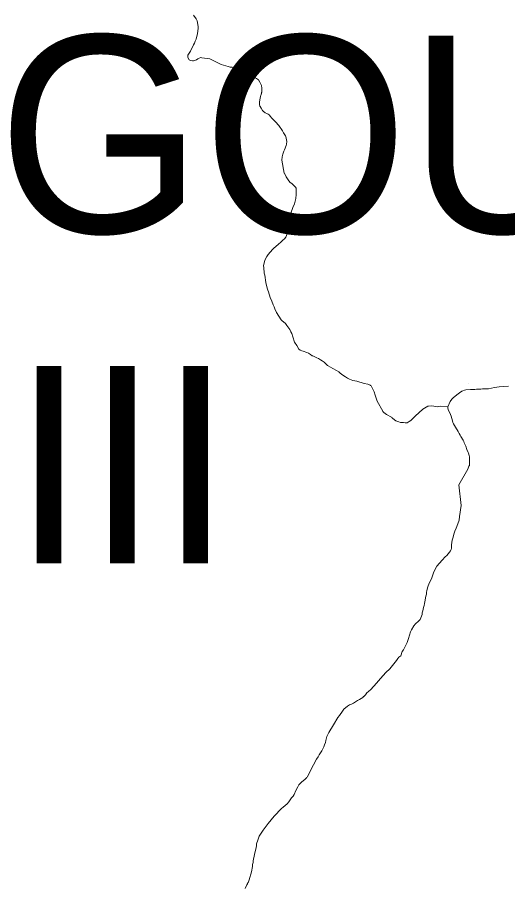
# Model space of a CAD drawing. Extents: x -1643653 to 4543381, y 1624270 to 13878484.
# Drawn here: x 593542 to 594783, y 8913437 to 8915641 of the extents above; entities that cross this region are included whole.
import ezdxf

# ---------------------------------------------------------------- set-up
doc = ezdxf.new("R2010")
doc.units = 0
doc.header["$LTSCALE"] = 200
doc.layers.add('1', color=7, linetype='Continuous', lineweight=13)
doc.layers.add('6', color=7, linetype='Continuous', lineweight=13)

msp = doc.modelspace()

# ---------------------------------------------------------------- linework, layer by layer
at = {"layer": '1', "lineweight": 25}
msp.add_spline([(814781, 9009175.5), (814787.2, 9009173.4), (814796.9, 9009173.4), (814799.4, 9009172.4), (814805.1, 9009174.5), (814805.6, 9009176.5), (814811.7, 9009179.5), (814811.7, 9009179.5), (814801.5, 9009181), (814790.7, 9009181.5), (814784.1, 9009183.1), (814777.4, 9009185.1), (814778.4, 9009175.5)], degree=3, dxfattribs=at)
at = {"layer": '6'}
for p, q in [((594685.2, 8914713), (594685.3, 8914713.3)), ((594632.1, 8914654.8), (594613, 8914657))]:
    msp.add_line(p, q, dxfattribs=at)
for points in [[(594159.8, 8915468.6), (594156.1, 8915477.3), (594152.2, 8915482.9), (594147.2, 8915486.4), (594136.4, 8915491.4), (594125.2, 8915494), (594122.7, 8915496.1), (594119.9, 8915499.7), (594118.5, 8915502), (594114.1, 8915506.1), (594108.6, 8915509.4), (594103, 8915511.8), (594097.1, 8915513.5), (594091.7, 8915514.2), (594086.2, 8915515.2), (594080.6, 8915515.7), (594075.4, 8915516.7), (594063.6, 8915520.1), (594058, 8915522.1), (594036.1, 8915532.8), (594029.4, 8915536.6), (594009.1, 8915539.2), (594006.2, 8915540.1), (594002.7, 8915538.6), (593999.3, 8915536.7), (593995.9, 8915533.9), (593988.1, 8915531.3), (593985.5, 8915531.3), (593980.2, 8915532.6), (593977.2, 8915534.2), (593973.8, 8915539.8), (593974, 8915545.8), (593980, 8915556.1), (593987.7, 8915571.8), (593990.4, 8915576.1), (593991.8, 8915580.9), (593994.5, 8915586), (593995.8, 8915590.4), (593995.8, 8915590.4), (593998.2, 8915599.8), (593999.7, 8915614.1), (593999.7, 8915618.8), (593996.9, 8915632.8), (593994.8, 8915637.7), (593988, 8915647.4)], [(594221.8, 8915084.5), (594221.8, 8915084.5), (594223.9, 8915088.9), (594225.1, 8915094.1), (594226.4, 8915103.4), (594227.3, 8915113), (594229.8, 8915127.1), (594234.8, 8915145.9), (594239.5, 8915159.6), (594243.5, 8915169.4), (594247.1, 8915183.1), (594247.8, 8915192.6), (594248, 8915208.9), (594246.5, 8915211.3), (594242.3, 8915215.9), (594238.2, 8915219.9), (594232.3, 8915224.2), (594227.5, 8915229.6), (594222.3, 8915237.6), (594218.5, 8915246.5), (594217.4, 8915247.2), (594211.6, 8915280), (594212.3, 8915288), (594213.8, 8915295), (594216.7, 8915302.3), (594218.8, 8915305.9), (594223, 8915317.1), (594223.8, 8915320.6), (594224.2, 8915327.1), (594222.1, 8915339.6), (594221.7, 8915340.1), (594221.2, 8915341.8), (594216.2, 8915349.2), (594213.3, 8915354.1), (594203.8, 8915367.8), (594195.8, 8915376.7), (594185.8, 8915386.9), (594183.1, 8915390.4), (594179.2, 8915394.5), (594176.7, 8915396.4), (594173.6, 8915398.2), (594169.8, 8915399.6), (594164.3, 8915403.7), (594162.5, 8915405.9), (594159.1, 8915411.2), (594157, 8915415.4), (594156, 8915416.6), (594154.8, 8915420.7), (594155.1, 8915427.3), (594157.1, 8915436.8), (594157.6, 8915440.9), (594158.5, 8915444.3), (594159.3, 8915445.8), (594159.4, 8915447.3), (594159.8, 8915448.2), (594160, 8915451), (594160.8, 8915452), (594161.2, 8915453.4), (594161, 8915462), (594159.8, 8915468.6)], [(594613, 8914657), (594606, 8914654.9), (594591.4, 8914657.4), (594582.9, 8914656.9), (594581.7, 8914656.6), (594568.8, 8914649.4), (594549.4, 8914631), (594545.8, 8914628.2), (594542.7, 8914624.3), (594538.2, 8914620), (594534.5, 8914617.7), (594528.9, 8914614.7), (594527.2, 8914614.3), (594523.7, 8914614.1), (594519.5, 8914615.2), (594511.9, 8914615.4), (594507.8, 8914616.6), (594500.4, 8914619.7), (594492.4, 8914625.8), (594491.5, 8914627), (594490.3, 8914627.5), (594489.7, 8914628.7), (594477.1, 8914635.6), (594470.2, 8914640.4), (594467.3, 8914643.3), (594467.6, 8914644.4), (594452.9, 8914669.7), (594451.7, 8914674.7), (594448.2, 8914684.3), (594445.5, 8914693.4), (594443.2, 8914698.1), (594440.4, 8914702.8), (594438.1, 8914708.2), (594436.6, 8914708.9), (594435.7, 8914709.8), (594429.7, 8914712.2), (594420.1, 8914714.2), (594401.4, 8914720.3), (594391.8, 8914722.1), (594382.7, 8914725.4), (594378.4, 8914727.6), (594373.1, 8914730.7), (594363.8, 8914736.7), (594358.5, 8914740.8), (594356, 8914744), (594350.4, 8914746.9), (594341, 8914752.5), (594328.9, 8914758.7), (594327.7, 8914760), (594325.3, 8914761.5), (594318.5, 8914768.5), (594314.1, 8914771.4), (594309.3, 8914773.9), (594304.6, 8914777.1), (594300.2, 8914779.5), (594290.6, 8914783.9), (594288.8, 8914784.3), (594284.3, 8914787.5), (594278.9, 8914790.8), (594275, 8914792.8), (594265.7, 8914795.9), (594262.5, 8914796.6), (594258.1, 8914798.8), (594255.1, 8914801.4), (594249.3, 8914810.3), (594244.1, 8914819.1), (594239.4, 8914831.9), (594236.8, 8914840.5), (594234.8, 8914845.2), (594231.9, 8914851), (594224.6, 8914861.2), (594220.8, 8914866), (594216.1, 8914870.5), (594212.6, 8914873.2), (594210.1, 8914875.7), (594198.1, 8914894.3), (594193.9, 8914903.6), (594192.1, 8914908.4), (594189.8, 8914913.2), (594186.6, 8914922.4), (594182.5, 8914931.8), (594177.8, 8914946.1), (594176.4, 8914950.8), (594174.5, 8914955.9), (594171.1, 8914969.7), (594168.3, 8914988.4), (594167.2, 8914993.4), (594165.7, 8915008), (594165.6, 8915012.1), (594166.2, 8915016.7), (594167.4, 8915021.9), (594169, 8915026.2), (594173.5, 8915035.7), (594177.3, 8915041.2), (594188.2, 8915053.6), (594191.5, 8915056.7), (594202.8, 8915065.9), (594210.1, 8915072.8), (594214.5, 8915077.3), (594218.6, 8915080.4), (594221.8, 8915084.5)], [(594785.3, 8914707.7), (594762.1, 8914705.8), (594750.6, 8914704.1), (594742.8, 8914702), (594735.1, 8914700.9), (594727.3, 8914700.8), (594719.7, 8914700.2), (594715.7, 8914699.6), (594711.8, 8914699.8), (594704.3, 8914699.6), (594700.3, 8914699.2), (594692.7, 8914699.3), (594689.4, 8914699.2), (594677.5, 8914697.7), (594674, 8914696.9), (594669.8, 8914695.6), (594667.9, 8914694.3), (594666.6, 8914694.2), (594665.3, 8914692.8), (594654.6, 8914685.3), (594645.2, 8914677.7), (594642.1, 8914674.1), (594638.2, 8914668.7), (594632.1, 8914654.8), (594632.3, 8914651.2), (594633.6, 8914646.1), (594637.5, 8914639.8), (594640.9, 8914631.3), (594643.7, 8914619.1), (594645, 8914615.4), (594646.6, 8914611.7), (594651.3, 8914603.5), (594658.3, 8914592.3), (594661.1, 8914587.3), (594663, 8914583.3), (594664.8, 8914579.9), (594670.8, 8914570.6), (594672.6, 8914566.9), (594673.2, 8914563.8), (594677.9, 8914555), (594680.5, 8914547.3), (594683.8, 8914539.7), (594684.3, 8914537.2), (594686.3, 8914531.8), (594686.7, 8914528.2), (594686.7, 8914524.1), (594687.3, 8914516.4), (594686.6, 8914506.7), (594685.5, 8914504.5), (594682.5, 8914496.8), (594660.3, 8914457.3), (594665.8, 8914405.3), (594661.6, 8914377.5), (594660.9, 8914367.5), (594659.8, 8914365.5), (594653.4, 8914347.9), (594649.4, 8914339.8), (594646.9, 8914332.3), (594645.6, 8914324.7), (594643.3, 8914316.9), (594641.1, 8914305.1), (594641.1, 8914297.3), (594640.3, 8914293.3), (594638.5, 8914289.8), (594636.4, 8914286.8), (594629.9, 8914278.7), (594625.6, 8914274.9), (594625.6, 8914274.9), (594617.3, 8914266.4), (594604.5, 8914251.3), (594597, 8914236.8), (594595.1, 8914231.9), (594591.9, 8914221.7), (594590.2, 8914217.7), (594585.2, 8914208.4)], [(594785.3, 8914707.7), (594762.1, 8914705.8), (594750.6, 8914704.1), (594742.8, 8914702), (594735.1, 8914700.9), (594727.3, 8914700.8), (594719.7, 8914700.2), (594715.7, 8914699.6), (594711.8, 8914699.8), (594704.3, 8914699.6), (594700.3, 8914699.2), (594692.7, 8914699.3), (594689.4, 8914699.2), (594677.5, 8914697.7), (594674, 8914696.9), (594669.8, 8914695.6), (594667.9, 8914694.3), (594666.6, 8914694.2), (594665.3, 8914692.8), (594654.6, 8914685.3), (594645.2, 8914677.7), (594642.1, 8914674.1), (594638.2, 8914668.7), (594632.1, 8914654.8), (594632.3, 8914651.2), (594633.6, 8914646.1), (594637.5, 8914639.8), (594640.9, 8914631.3), (594643.7, 8914619.1), (594645, 8914615.4), (594646.6, 8914611.7), (594651.3, 8914603.5), (594658.3, 8914592.3), (594661.1, 8914587.3), (594663, 8914583.3), (594664.8, 8914579.9), (594670.8, 8914570.6), (594672.6, 8914566.9), (594673.2, 8914563.8), (594677.9, 8914555), (594680.5, 8914547.3), (594683.8, 8914539.7), (594684.3, 8914537.2), (594686.3, 8914531.8), (594686.7, 8914528.2), (594686.7, 8914524.1), (594687.3, 8914516.4), (594686.6, 8914506.7), (594685.5, 8914504.5), (594682.5, 8914496.8), (594660.3, 8914457.3), (594665.8, 8914405.3), (594661.6, 8914377.5), (594660.9, 8914367.5), (594659.8, 8914365.5), (594653.4, 8914347.9), (594649.4, 8914339.8), (594646.9, 8914332.3), (594645.6, 8914324.7), (594643.3, 8914316.9), (594641.1, 8914305.1), (594641.1, 8914297.3), (594640.3, 8914293.3), (594638.5, 8914289.8), (594636.4, 8914286.8), (594629.9, 8914278.7), (594625.6, 8914274.9), (594625.6, 8914274.9), (594617.3, 8914266.4), (594604.5, 8914251.3), (594597, 8914236.8), (594595.1, 8914231.9), (594591.9, 8914221.7), (594590.2, 8914217.7), (594585.2, 8914208.4)], [(594585.2, 8914208.4), (594581.5, 8914198.6), (594578.9, 8914189.4), (594578.1, 8914184.8), (594577.7, 8914180.1), (594576.4, 8914175.4), (594574, 8914161.3), (594572.8, 8914156.5), (594571.9, 8914151.8), (594570.3, 8914146.8), (594568.5, 8914137.9), (594567.2, 8914133.2), (594566.7, 8914128.7), (594563.5, 8914120.1), (594561.7, 8914116), (594560.6, 8914114.2), (594557.4, 8914111.9), (594550.5, 8914104.9), (594546.1, 8914100.1), (594539.8, 8914089.7), (594537.8, 8914085.3), (594534.9, 8914077), (594532.1, 8914068), (594531, 8914063.2), (594529.3, 8914058.4), (594526.8, 8914053.2), (594519.5, 8914039.7), (594516.4, 8914034.8), (594512.8, 8914024.4), (594507.9, 8914020.5), (594505.5, 8914017.5), (594501.9, 8914012), (594484.9, 8913991), (594475.1, 8913982.2), (594461.6, 8913967.2), (594451.7, 8913955.4), (594437, 8913938.8), (594431.5, 8913933.7), (594427.1, 8913930.3), (594423.4, 8913925.6), (594419.6, 8913921.6), (594418.2, 8913920.8), (594416.9, 8913919.1), (594408.7, 8913913.7), (594403.5, 8913911.2), (594393.2, 8913904.6), (594388.1, 8913901.9), (594383, 8913899.7), (594377.8, 8913896.5), (594368.8, 8913889.1), (594364.9, 8913884.4), (594357.3, 8913873.5), (594353.2, 8913868.3), (594342.9, 8913849.8), (594330.7, 8913830.1), (594325.8, 8913819.8), (594323.4, 8913809.5), (594322, 8913804.7), (594319.6, 8913799.2), (594318.2, 8913793.9), (594313.2, 8913783.7), (594306.4, 8913773.7), (594303.5, 8913768.4), (594299.7, 8913762.9), (594292, 8913748), (594288.5, 8913742.3), (594278.8, 8913722.4), (594275.6, 8913717.3), (594274.3, 8913716), (594273.9, 8913714.8), (594272.9, 8913714.4), (594271, 8913712.2), (594261.7, 8913704.6), (594257.7, 8913700.9), (594255.1, 8913697.5), (594251.9, 8913692.1), (594247, 8913682.7), (594243.1, 8913673.3), (594240.2, 8913668.7), (594236, 8913664.5), (594229, 8913654.3), (594224.9, 8913649.5), (594215.4, 8913640.7), (594210.9, 8913637.2), (594192.4, 8913617.9), (594177.1, 8913599.1), (594164.5, 8913582.6), (594154.7, 8913567.1), (594150.9, 8913557.5), (594147.8, 8913547.7), (594147.3, 8913543), (594146.5, 8913538.5), (594142.2, 8913520.7), (594139.2, 8913505.3), (594139.2, 8913505.3), (594138.7, 8913500.6), (594137.5, 8913495.9), (594137.4, 8913490.8), (594135, 8913477.4), (594128.8, 8913456.9), (594128.7, 8913456.8)], [(594585.2, 8914208.4), (594581.5, 8914198.6), (594578.9, 8914189.4), (594578.1, 8914184.8), (594577.7, 8914180.1), (594576.4, 8914175.4), (594574, 8914161.3), (594572.8, 8914156.5), (594571.9, 8914151.8), (594570.3, 8914146.8), (594568.5, 8914137.9), (594567.2, 8914133.2), (594566.7, 8914128.7), (594563.5, 8914120.1), (594561.7, 8914116), (594560.6, 8914114.2), (594557.4, 8914111.9), (594550.5, 8914104.9), (594546.1, 8914100.1), (594539.8, 8914089.7), (594537.8, 8914085.3), (594534.9, 8914077), (594532.1, 8914068), (594531, 8914063.2), (594529.3, 8914058.4), (594526.8, 8914053.2), (594519.5, 8914039.7), (594516.4, 8914034.8), (594512.8, 8914024.4), (594507.9, 8914020.5), (594505.5, 8914017.5), (594501.9, 8914012), (594484.9, 8913991), (594475.1, 8913982.2), (594461.6, 8913967.2), (594451.7, 8913955.4), (594437, 8913938.8), (594431.5, 8913933.7), (594427.1, 8913930.3), (594423.4, 8913925.6), (594419.6, 8913921.6), (594418.2, 8913920.8), (594416.9, 8913919.1), (594408.7, 8913913.7), (594403.5, 8913911.2), (594393.2, 8913904.6), (594388.1, 8913901.9), (594383, 8913899.7), (594377.8, 8913896.5), (594368.8, 8913889.1), (594364.9, 8913884.4), (594357.3, 8913873.5), (594353.2, 8913868.3), (594342.9, 8913849.8), (594330.7, 8913830.1), (594325.8, 8913819.8), (594323.4, 8913809.5), (594322, 8913804.7), (594319.6, 8913799.2), (594318.2, 8913793.9), (594313.2, 8913783.7), (594306.4, 8913773.7), (594303.5, 8913768.4), (594299.7, 8913762.9), (594292, 8913748), (594288.5, 8913742.3), (594278.8, 8913722.4), (594275.6, 8913717.3), (594274.3, 8913716), (594273.9, 8913714.8), (594272.9, 8913714.4), (594271, 8913712.2), (594261.7, 8913704.6), (594257.7, 8913700.9), (594255.1, 8913697.5), (594251.9, 8913692.1), (594247, 8913682.7), (594243.1, 8913673.3), (594240.2, 8913668.7), (594236, 8913664.5), (594229, 8913654.3), (594224.9, 8913649.5), (594215.4, 8913640.7), (594210.9, 8913637.2), (594192.4, 8913617.9), (594177.1, 8913599.1), (594164.5, 8913582.6), (594154.7, 8913567.1), (594150.9, 8913557.5), (594147.8, 8913547.7), (594147.3, 8913543), (594146.5, 8913538.5), (594142.2, 8913520.7), (594139.2, 8913505.3), (594139.2, 8913505.3), (594138.7, 8913500.6), (594137.5, 8913495.9), (594137.4, 8913490.8), (594135, 8913477.4), (594128.8, 8913456.9), (594128.7, 8913456.8)], [(594128.7, 8913456.8), (594126.7, 8913449.4), (594126.4, 8913449), (594125.3, 8913449), (594125, 8913448.7), (594124.5, 8913446.9), (594123.1, 8913444.3), (594118.7, 8913434.8)], [(594128.7, 8913456.8), (594126.7, 8913449.4), (594126.4, 8913449), (594125.3, 8913449), (594125, 8913448.7), (594124.5, 8913446.9), (594123.1, 8913444.3), (594118.7, 8913434.8)]]:
    msp.add_lwpolyline(points, dxfattribs=at)

# ---------------------------------------------------------------- texts
for s, p in [('(DELMIRO GOUVEIA)', (590036.9, 8915095.5)), ('SC-24-X-C-III', (590036.9, 8914258.4))]:
    msp.add_text(s, height=500, dxfattribs=at).set_placement(p)

doc.saveas('drawing.dxf')
